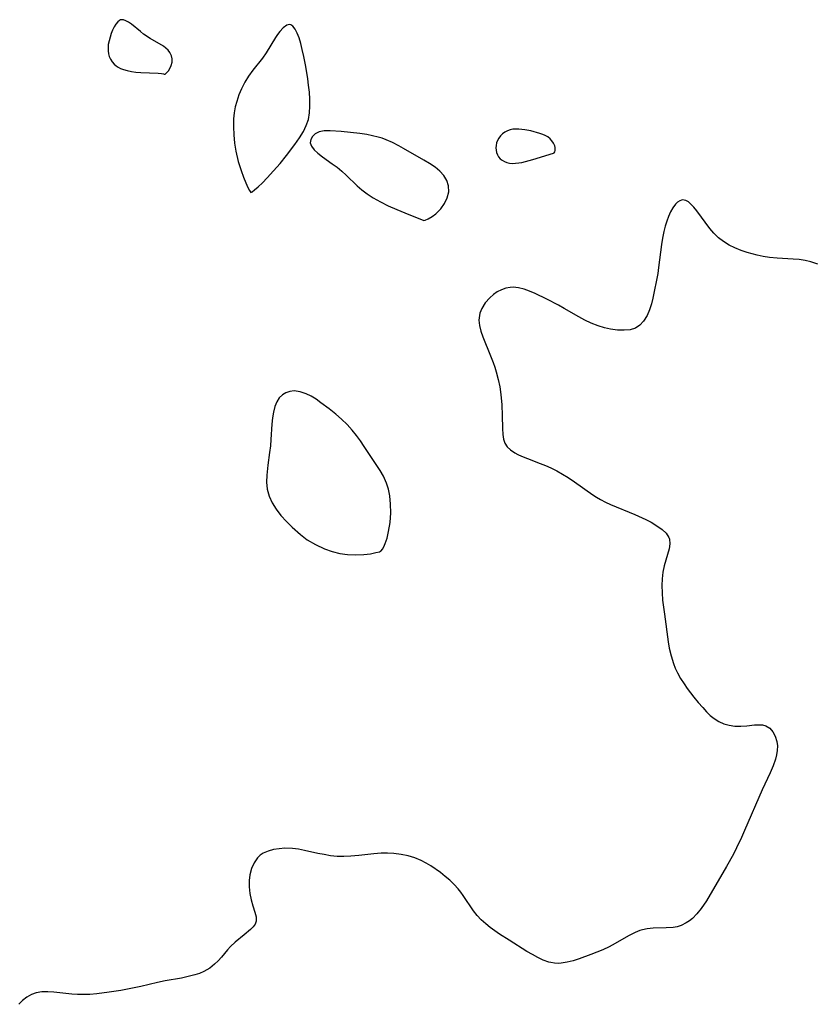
# Model space of a CAD drawing. Header units: metres. Extents: x 1073367 to 1082519, y 1569854 to 1574957.
# Tile 417 of 656: x 1076945 to 1077129, y 1574015 to 1574243. Entities that reach past the tile are written whole.
import ezdxf

# ---------------------------------------------------------------- set-up
doc = ezdxf.new("R2010")
doc.units = ezdxf.units.M
doc.layers.add('CGG_CurvaNivelLidar_v1', color=253, linetype='Continuous', lineweight=30)

msp = doc.modelspace()

# ---------------------------------------------------------------- linework, layer by layer
at = {"layer": 'CGG_CurvaNivelLidar_v1'}
for p, q in [((1076966.9432, 1574240.8661, 69), (1076966.5879, 1574240.1279, 69)), ((1076967.333, 1574241.5165, 69), (1076966.9432, 1574240.8661, 69)), ((1076967.761, 1574242.0431, 69), (1076967.333, 1574241.5165, 69)), ((1076968.1481, 1574242.3496, 69), (1076967.761, 1574242.0431, 69)), ((1076968.3809, 1574242.4573, 69), (1076968.1481, 1574242.3496, 69)), ((1076968.5833, 1574242.5081, 69), (1076968.3809, 1574242.4573, 69)), ((1076968.7982, 1574242.5232, 69), (1076968.5833, 1574242.5081, 69)), ((1076969.065, 1574242.4938, 69), (1076968.7982, 1574242.5232, 69)), ((1076969.6635, 1574242.2832, 69), (1076969.065, 1574242.4938, 69)), ((1076970.2874, 1574241.9199, 69), (1076969.6635, 1574242.2832, 69)), ((1076970.9325, 1574241.4514, 69), (1076970.2874, 1574241.9199, 69)), ((1076972.9924, 1574239.7586, 69), (1076970.9325, 1574241.4514, 69)), ((1077006.8251, 1574241.2459, 69), (1077006.0145, 1574240.6762, 69)), ((1077007.4722, 1574241.3811, 69), (1077006.8251, 1574241.2459, 69)), ((1077007.7705, 1574241.3261, 69), (1077007.4722, 1574241.3811, 69)), ((1077008.0404, 1574241.1957, 69), (1077007.7705, 1574241.3261, 69)), ((1077008.2587, 1574241.0278, 69), (1077008.0404, 1574241.1957, 69)), ((1077008.7913, 1574240.3591, 69), (1077008.2587, 1574241.0278, 69)), ((1076966.2675, 1574239.329, 69), (1076965.9869, 1574238.4903, 69)), ((1076966.5879, 1574240.1279, 69), (1076966.2675, 1574239.329, 69)), ((1076973.7321, 1574239.1886, 69), (1076972.9924, 1574239.7586, 69)), ((1076975.2356, 1574238.1866, 69), (1076973.7321, 1574239.1886, 69)), ((1077004.7053, 1574239.1166, 69), (1077004.2138, 1574238.3919, 69)), ((1077005.1988, 1574239.7741, 69), (1077004.7053, 1574239.1166, 69)), ((1077006.0145, 1574240.6762, 69), (1077005.1988, 1574239.7741, 69)), ((1077009.2611, 1574239.4316, 69), (1077008.7913, 1574240.3591, 69)), ((1077009.6814, 1574238.3076, 69), (1077009.2611, 1574239.4316, 69)), ((1076965.5927, 1574236.7559, 69), (1076965.5225, 1574236.04, 69)), ((1076965.7565, 1574237.6281, 69), (1076965.5927, 1574236.7559, 69)), ((1076965.9869, 1574238.4903, 69), (1076965.7565, 1574237.6281, 69)), ((1076978.3109, 1574236.3694, 69), (1076975.2356, 1574238.1866, 69)), ((1076978.892, 1574235.9637, 69), (1076978.3109, 1574236.3694, 69)), ((1077004.2138, 1574238.3919, 69), (1077002.053, 1574234.8908, 69)), ((1077010.0621, 1574237.0363, 69), (1077009.6814, 1574238.3076, 69)), ((1077010.4103, 1574235.6559, 69), (1077010.0621, 1574237.0363, 69)), ((1076965.5225, 1574236.04, 69), (1076965.5194, 1574235.3355, 69)), ((1076965.5194, 1574235.3355, 69), (1076965.594, 1574234.6532, 69)), ((1076965.594, 1574234.6532, 69), (1076965.7623, 1574234.0052, 69)), ((1076979.4148, 1574235.4759, 69), (1076978.892, 1574235.9637, 69)), ((1076979.844, 1574234.9069, 69), (1076979.4148, 1574235.4759, 69)), ((1076980.1689, 1574234.2072, 69), (1076979.844, 1574234.9069, 69)), ((1076980.3324, 1574233.4549, 69), (1076980.1689, 1574234.2072, 69)), ((1077002.053, 1574234.8908, 69), (1077001.1905, 1574233.6707, 69)), ((1077010.7632, 1574234.0441, 69), (1077010.4103, 1574235.6559, 69)), ((1077011.2111, 1574231.719, 69), (1077010.7632, 1574234.0441, 69)), ((1076965.7623, 1574234.0052, 69), (1076966.0582, 1574233.3686, 69)), ((1076966.0582, 1574233.3686, 69), (1076966.4609, 1574232.7865, 69)), ((1076966.4609, 1574232.7865, 69), (1076966.9533, 1574232.2624, 69)), ((1076966.9533, 1574232.2624, 69), (1076967.397, 1574231.8939, 69)), ((1076967.397, 1574231.8939, 69), (1076967.8826, 1574231.5664, 69)), ((1076979.8447, 1574231.2468, 69), (1076980.1502, 1574231.9323, 69)), ((1076980.1502, 1574231.9323, 69), (1076980.3266, 1574232.6904, 69)), ((1076980.3266, 1574232.6904, 69), (1076980.3324, 1574233.4549, 69)), ((1077001.1905, 1574233.6707, 69), (1076998.9879, 1574230.8503, 69)), ((1076967.8826, 1574231.5664, 69), (1076968.405, 1574231.2822, 69)), ((1076968.405, 1574231.2822, 69), (1076969.1114, 1574230.9898, 69)), ((1076969.1114, 1574230.9898, 69), (1076969.9523, 1574230.7521, 69)), ((1076969.9523, 1574230.7521, 69), (1076970.915, 1574230.5661, 69)), ((1076970.915, 1574230.5661, 69), (1076971.9588, 1574230.4321, 69)), ((1076971.9588, 1574230.4321, 69), (1076973.0733, 1574230.3442, 69)), ((1076973.0733, 1574230.3442, 69), (1076977.1015, 1574230.1608, 69)), ((1076977.1015, 1574230.1608, 69), (1076977.8693, 1574230.0807, 69)), ((1076977.8693, 1574230.0807, 69), (1076978.3578, 1574229.9932, 69)), ((1076978.3578, 1574229.9932, 69), (1076978.5, 1574229.909, 69)), ((1076978.5, 1574229.909, 69), (1076978.6939, 1574229.964, 69)), ((1076978.6939, 1574229.964, 69), (1076979.0431, 1574230.2271, 69)), ((1076979.0431, 1574230.2271, 69), (1076979.463, 1574230.6743, 69)), ((1076979.463, 1574230.6743, 69), (1076979.8447, 1574231.2468, 69)), ((1076998.019, 1574229.4919, 69), (1076997.1301, 1574228.0621, 69)), ((1076998.9879, 1574230.8503, 69), (1076998.019, 1574229.4919, 69)), ((1077011.6843, 1574228.84, 69), (1077011.2111, 1574231.719, 69)), ((1076997.1301, 1574228.0621, 69), (1076996.3473, 1574226.563, 69)), ((1077011.8817, 1574227.3909, 69), (1077011.6843, 1574228.84, 69)), ((1077012.0584, 1574225.7701, 69), (1077011.8817, 1574227.3909, 69)), ((1076995.7473, 1574225.1303, 69), (1076995.2631, 1574223.648, 69)), ((1076996.3473, 1574226.563, 69), (1076995.7473, 1574225.1303, 69)), ((1077012.1725, 1574224.1658, 69), (1077012.0584, 1574225.7701, 69)), ((1076995.2631, 1574223.648, 69), (1076994.9425, 1574222.3564, 69)), ((1077012.2009, 1574222.5532, 69), (1077012.1725, 1574224.1658, 69)), ((1076994.6968, 1574221.0362, 69), (1076994.5432, 1574219.5787, 69)), ((1076994.9425, 1574222.3564, 69), (1076994.6968, 1574221.0362, 69)), ((1077011.8251, 1574219.4712, 69), (1077012.1021, 1574220.9832, 69)), ((1077012.1021, 1574220.9832, 69), (1077012.2009, 1574222.5532, 69)), ((1076994.5432, 1574219.5787, 69), (1076994.4919, 1574217.7397, 69)), ((1077011.3459, 1574218.0715, 69), (1077011.8251, 1574219.4712, 69)), ((1076994.4919, 1574217.7397, 69), (1076994.5698, 1574215.9045, 69)), ((1076994.5698, 1574215.9045, 69), (1076994.7674, 1574214.0117, 69)), ((1077009.7913, 1574215.2597, 69), (1077010.6887, 1574216.7157, 69)), ((1077010.6887, 1574216.7157, 69), (1077011.3459, 1574218.0715, 69)), ((1077013.4156, 1574216.1564, 69), (1077012.7613, 1574215.5608, 69)), ((1077014.2871, 1574216.585, 69), (1077013.4156, 1574216.1564, 69)), ((1077015.4847, 1574216.8173, 69), (1077014.2871, 1574216.585, 69)), ((1077016.8607, 1574216.8501, 69), (1077015.4847, 1574216.8173, 69)), ((1077019.4327, 1574216.6717, 69), (1077016.8607, 1574216.8501, 69)), ((1077023.7212, 1574216.2293, 69), (1077019.4327, 1574216.6717, 69)), ((1077025.3394, 1574215.9873, 69), (1077023.7212, 1574216.2293, 69)), ((1077026.6624, 1574215.7237, 69), (1077025.3394, 1574215.9873, 69)), ((1077056.6926, 1574216.1218, 69), (1077056.22, 1574215.6537, 69)), ((1077057.2321, 1574216.5184, 69), (1077056.6926, 1574216.1218, 69)), ((1077057.8236, 1574216.8384, 69), (1077057.2321, 1574216.5184, 69)), ((1077058.4582, 1574217.0695, 69), (1077057.8236, 1574216.8384, 69)), ((1077059.1062, 1574217.1975, 69), (1077058.4582, 1574217.0695, 69)), ((1077059.7793, 1574217.2476, 69), (1077059.1062, 1574217.1975, 69)), ((1077060.4692, 1574217.238, 69), (1077059.7793, 1574217.2476, 69)), ((1077061.1695, 1574217.1813, 69), (1077060.4692, 1574217.238, 69)), ((1077061.8752, 1574217.0858, 69), (1077061.1695, 1574217.1813, 69)), ((1077063.2609, 1574216.8097, 69), (1077061.8752, 1574217.0858, 69)), ((1077065.3089, 1574216.2588, 69), (1077063.2609, 1574216.8097, 69)), ((1077065.9814, 1574216.0294, 69), (1077065.3089, 1574216.2588, 69)), ((1077066.5787, 1574215.7584, 69), (1077065.9814, 1574216.0294, 69)), ((1076994.7674, 1574214.0117, 69), (1076995.0797, 1574212.1142, 69)), ((1077006.7766, 1574211.166, 69), (1077008.6835, 1574213.6811, 69)), ((1077008.6835, 1574213.6811, 69), (1077009.7913, 1574215.2597, 69)), ((1077012.3634, 1574214.8562, 69), (1077012.2799, 1574214.094, 69)), ((1077012.2799, 1574214.094, 69), (1077012.5729, 1574213.2882, 69)), ((1077012.7613, 1574215.5608, 69), (1077012.3634, 1574214.8562, 69)), ((1077027.9717, 1574215.3922, 69), (1077026.6624, 1574215.7237, 69)), ((1077028.8832, 1574215.1133, 69), (1077027.9717, 1574215.3922, 69)), ((1077029.7806, 1574214.7945, 69), (1077028.8832, 1574215.1133, 69)), ((1077031.2965, 1574214.1477, 69), (1077029.7806, 1574214.7945, 69)), ((1077032.7646, 1574213.4025, 69), (1077031.2965, 1574214.1477, 69)), ((1077055.346, 1574214.0464, 69), (1077055.2129, 1574213.4555, 69)), ((1077055.5633, 1574214.6179, 69), (1077055.346, 1574214.0464, 69)), ((1077055.8556, 1574215.1584, 69), (1077055.5633, 1574214.6179, 69)), ((1077056.22, 1574215.6537, 69), (1077055.8556, 1574215.1584, 69)), ((1077067.1546, 1574215.4213, 69), (1077066.5787, 1574215.7584, 69)), ((1077067.6804, 1574215.0197, 69), (1077067.1546, 1574215.4213, 69)), ((1077068.1285, 1574214.5562, 69), (1077067.6804, 1574215.0197, 69)), ((1077068.5156, 1574213.9676, 69), (1077068.1285, 1574214.5562, 69)), ((1077068.761, 1574213.3551, 69), (1077068.5156, 1574213.9676, 69)), ((1076995.0797, 1574212.1142, 69), (1076995.6189, 1574209.7941, 69)), ((1077012.5729, 1574213.2882, 69), (1077013.1848, 1574212.4784, 69)), ((1077013.1848, 1574212.4784, 69), (1077014.0339, 1574211.6703, 69)), ((1077014.0339, 1574211.6703, 69), (1077015.0547, 1574210.8674, 69)), ((1077033.8474, 1574212.7897, 69), (1077032.7646, 1574213.4025, 69)), ((1077038.5228, 1574210.0586, 69), (1077033.8474, 1574212.7897, 69)), ((1077055.2129, 1574213.4555, 69), (1077055.1741, 1574212.8983, 69)), ((1077055.1741, 1574212.8983, 69), (1077055.212, 1574212.3449, 69)), ((1077055.212, 1574212.3449, 69), (1077055.3221, 1574211.8079, 69)), ((1077055.3221, 1574211.8079, 69), (1077055.5051, 1574211.3009, 69)), ((1077055.5051, 1574211.3009, 69), (1077055.7673, 1574210.8397, 69)), ((1077063.7028, 1574210.2209, 69), (1077068.5, 1574211.6915, 69)), ((1077068.5, 1574211.6915, 69), (1077068.6367, 1574211.7561, 69)), ((1077068.6367, 1574211.7561, 69), (1077068.7721, 1574211.9938, 69)), ((1077068.8386, 1574213.0006, 69), (1077068.761, 1574213.3551, 69)), ((1077068.7721, 1574211.9938, 69), (1077068.8472, 1574212.2932, 69)), ((1077068.8689, 1574212.6669, 69), (1077068.8386, 1574213.0006, 69)), ((1077068.8472, 1574212.2932, 69), (1077068.8689, 1574212.6669, 69)), ((1076995.6189, 1574209.7941, 69), (1076996.2693, 1574207.648, 69)), ((1077003.7783, 1574207.5678, 69), (1077005.2857, 1574209.3231, 69)), ((1077005.2857, 1574209.3231, 69), (1077006.7766, 1574211.166, 69)), ((1077015.0547, 1574210.8674, 69), (1077017.3625, 1574209.2457, 69)), ((1077017.3625, 1574209.2457, 69), (1077018.4501, 1574208.4301, 69)), ((1077039.8416, 1574209.2621, 69), (1077038.5228, 1574210.0586, 69)), ((1077041.095, 1574208.4268, 69), (1077039.8416, 1574209.2621, 69)), ((1077055.7673, 1574210.8397, 69), (1077056.1494, 1574210.4056, 69)), ((1077056.1494, 1574210.4056, 69), (1077056.6132, 1574210.041, 69)), ((1077056.6132, 1574210.041, 69), (1077057.1386, 1574209.7438, 69)), ((1077057.1386, 1574209.7438, 69), (1077057.7105, 1574209.5173, 69)), ((1077057.7105, 1574209.5173, 69), (1077058.318, 1574209.3714, 69)), ((1077058.318, 1574209.3714, 69), (1077059.0036, 1574209.3138, 69)), ((1077059.0036, 1574209.3138, 69), (1077059.7119, 1574209.3402, 69)), ((1077059.7119, 1574209.3402, 69), (1077060.4356, 1574209.4284, 69)), ((1077060.4356, 1574209.4284, 69), (1077061.1713, 1574209.5624, 69)), ((1077061.1713, 1574209.5624, 69), (1077061.9982, 1574209.7544, 69)), ((1077061.9982, 1574209.7544, 69), (1077063.7028, 1574210.2209, 69)), ((1076996.2693, 1574207.648, 69), (1076996.8267, 1574206.1178, 69)), ((1077002.3144, 1574205.9817, 69), (1077003.7783, 1574207.5678, 69)), ((1077018.4501, 1574208.4301, 69), (1077019.5235, 1574207.5538, 69)), ((1077019.5235, 1574207.5538, 69), (1077020.5649, 1574206.6198, 69)), ((1077042.2459, 1574207.5295, 69), (1077041.095, 1574208.4268, 69)), ((1077043.1598, 1574206.5454, 69), (1077042.2459, 1574207.5295, 69)), ((1076996.8267, 1574206.1178, 69), (1076997.3693, 1574204.8065, 69)), ((1076997.3693, 1574204.8065, 69), (1076997.8519, 1574203.7597, 69)), ((1077000.2083, 1574203.9375, 69), (1077001.1988, 1574204.8633, 69)), ((1077001.1988, 1574204.8633, 69), (1077002.3144, 1574205.9817, 69)), ((1077020.5649, 1574206.6198, 69), (1077023.078, 1574204.1343, 69)), ((1077043.8361, 1574205.3841, 69), (1077043.1598, 1574206.5454, 69)), ((1077044.2194, 1574204.1005, 69), (1077043.8361, 1574205.3841, 69)), ((1076997.8519, 1574203.7597, 69), (1076998.2292, 1574203.0238, 69)), ((1076998.2292, 1574203.0238, 69), (1076998.5, 1574202.6141, 69)), ((1076998.5, 1574202.6141, 69), (1076998.5535, 1574202.6142, 69)), ((1076998.5535, 1574202.6142, 69), (1076998.8146, 1574202.7789, 69)), ((1076998.8146, 1574202.7789, 69), (1076999.3956, 1574203.2332, 69)), ((1076999.3956, 1574203.2332, 69), (1077000.2083, 1574203.9375, 69)), ((1077023.078, 1574204.1343, 69), (1077024.1684, 1574203.1986, 69)), ((1077024.1684, 1574203.1986, 69), (1077025.4131, 1574202.2633, 69)), ((1077025.4131, 1574202.2633, 69), (1077026.7869, 1574201.3639, 69)), ((1077043.9216, 1574201.3568, 69), (1077044.2588, 1574202.7502, 69)), ((1077044.2588, 1574202.7502, 69), (1077044.2194, 1574204.1005, 69)), ((1077026.7869, 1574201.3639, 69), (1077028.4781, 1574200.4125, 69)), ((1077028.4781, 1574200.4125, 69), (1077030.2319, 1574199.5468, 69)), ((1077042.4225, 1574198.8171, 69), (1077043.2774, 1574200.0234, 69)), ((1077043.2774, 1574200.0234, 69), (1077043.9216, 1574201.3568, 69)), ((1077097.1476, 1574200.3645, 69), (1077096.6647, 1574199.8822, 69)), ((1077097.6585, 1574200.7013, 69), (1077097.1476, 1574200.3645, 69)), ((1077098.0683, 1574200.8444, 69), (1077097.6585, 1574200.7013, 69)), ((1077098.3636, 1574200.8797, 69), (1077098.0683, 1574200.8444, 69)), ((1077098.6879, 1574200.8554, 69), (1077098.3636, 1574200.8797, 69)), ((1077099.0862, 1574200.7385, 69), (1077098.6879, 1574200.8554, 69)), ((1077099.673, 1574200.4083, 69), (1077099.0862, 1574200.7385, 69)), ((1077100.2556, 1574199.9226, 69), (1077099.673, 1574200.4083, 69)), ((1077100.9313, 1574199.2043, 69), (1077100.2556, 1574199.9226, 69)), ((1077030.2319, 1574199.5468, 69), (1077032.2499, 1574198.6467, 69)), ((1077032.2499, 1574198.6467, 69), (1077034.1498, 1574197.8605, 69)), ((1077034.1498, 1574197.8605, 69), (1077038.5, 1574196.1382, 69)), ((1077040.4713, 1574197.0466, 69), (1077041.2919, 1574197.6658, 69)), ((1077041.2919, 1574197.6658, 69), (1077042.4225, 1574198.8171, 69)), ((1077095.5506, 1574198.1387, 69), (1077095.062, 1574197.0618, 69)), ((1077096.0856, 1574199.0898, 69), (1077095.5506, 1574198.1387, 69)), ((1077096.6647, 1574199.8822, 69), (1077096.0856, 1574199.0898, 69)), ((1077101.6116, 1574198.3621, 69), (1077100.9313, 1574199.2043, 69)), ((1077104.6418, 1574194.2835, 69), (1077101.6116, 1574198.3621, 69)), ((1077038.5, 1574196.1382, 69), (1077038.8179, 1574196.1713, 69)), ((1077038.8179, 1574196.1713, 69), (1077039.5231, 1574196.4822, 69)), ((1077039.5231, 1574196.4822, 69), (1077040.4713, 1574197.0466, 69)), ((1077094.6484, 1574195.9581, 69), (1077094.2835, 1574194.7848, 69)), ((1077095.062, 1574197.0618, 69), (1077094.6484, 1574195.9581, 69)), ((1077093.9731, 1574193.5563, 69), (1077093.6835, 1574192.0764, 69)), ((1077094.2835, 1574194.7848, 69), (1077093.9731, 1574193.5563, 69)), ((1077105.574, 1574193.1727, 69), (1077104.6418, 1574194.2835, 69)), ((1077106.5971, 1574192.1503, 69), (1077105.574, 1574193.1727, 69)), ((1077093.6835, 1574192.0764, 69), (1077093.4484, 1574190.5593, 69)), ((1077107.7707, 1574191.2395, 69), (1077106.5971, 1574192.1503, 69)), ((1077109.0583, 1574190.4552, 69), (1077107.7707, 1574191.2395, 69)), ((1077093.4484, 1574190.5593, 69), (1077092.7687, 1574185.2606, 69)), ((1077110.4084, 1574189.792, 69), (1077109.0583, 1574190.4552, 69)), ((1077111.8223, 1574189.217, 69), (1077110.4084, 1574189.792, 69)), ((1077113.2822, 1574188.7158, 69), (1077111.8223, 1574189.217, 69)), ((1077115.5333, 1574188.0911, 69), (1077113.2822, 1574188.7158, 69)), ((1077116.9767, 1574187.7854, 69), (1077115.5333, 1574188.0911, 69)), ((1077118.432, 1574187.5575, 69), (1077116.9767, 1574187.7854, 69)), ((1077120.1858, 1574187.3895, 69), (1077118.432, 1574187.5575, 69)), ((1077123.8552, 1574187.2012, 69), (1077120.1858, 1574187.3895, 69)), ((1077125.2498, 1574187.0807, 69), (1077123.8552, 1574187.2012, 69)), ((1077126.6228, 1574186.8843, 69), (1077125.2498, 1574187.0807, 69)), ((1077127.9638, 1574186.588, 69), (1077126.6228, 1574186.8843, 69)), ((1077129.5636, 1574186.055, 69), (1077127.9638, 1574186.588, 69)), ((1077092.7687, 1574185.2606, 69), (1077092.5607, 1574183.904, 69)), ((1077092.5607, 1574183.904, 69), (1077091.4272, 1574178.1513, 69)), ((1077055.5007, 1574179.6408, 69), (1077054.5952, 1574179.0124, 69)), ((1077056.4428, 1574180.1376, 69), (1077055.5007, 1574179.6408, 69)), ((1077057.4331, 1574180.4945, 69), (1077056.4428, 1574180.1376, 69)), ((1077058.4659, 1574180.6818, 69), (1077057.4331, 1574180.4945, 69)), ((1077059.1972, 1574180.6983, 69), (1077058.4659, 1574180.6818, 69)), ((1077060.4175, 1574180.5523, 69), (1077059.1972, 1574180.6983, 69)), ((1077061.6701, 1574180.2355, 69), (1077060.4175, 1574180.5523, 69)), ((1077062.9487, 1574179.7895, 69), (1077061.6701, 1574180.2355, 69)), ((1077064.2487, 1574179.2496, 69), (1077062.9487, 1574179.7895, 69)), ((1077053.7611, 1574178.2826, 69), (1077052.7209, 1574177.0928, 69)), ((1077054.5952, 1574179.0124, 69), (1077053.7611, 1574178.2826, 69)), ((1077066.976, 1574177.9515, 69), (1077064.2487, 1574179.2496, 69)), ((1077069.664, 1574176.5509, 69), (1077066.976, 1574177.9515, 69)), ((1077091.4272, 1574178.1513, 69), (1077091.1389, 1574176.8947, 69)), ((1077051.9084, 1574175.7703, 69), (1077051.4912, 1574174.7165, 69)), ((1077052.7209, 1574177.0928, 69), (1077051.9084, 1574175.7703, 69)), ((1077070.9654, 1574175.8303, 69), (1077069.664, 1574176.5509, 69)), ((1077074.3192, 1574173.8723, 69), (1077070.9654, 1574175.8303, 69)), ((1077090.6951, 1574175.4678, 69), (1077090.1222, 1574174.1513, 69)), ((1077091.1389, 1574176.8947, 69), (1077090.6951, 1574175.4678, 69)), ((1077051.2766, 1574173.6138, 69), (1077051.2567, 1574173.0843, 69)), ((1077051.2567, 1574173.0843, 69), (1077051.3823, 1574171.8434, 69)), ((1077051.4912, 1574174.7165, 69), (1077051.2766, 1574173.6138, 69)), ((1077075.7323, 1574173.1152, 69), (1077074.3192, 1574173.8723, 69)), ((1077077.1636, 1574172.4381, 69), (1077075.7323, 1574173.1152, 69)), ((1077089.3149, 1574172.8705, 69), (1077088.4331, 1574171.939, 69)), ((1077090.1222, 1574174.1513, 69), (1077089.3149, 1574172.8705, 69)), ((1077051.3823, 1574171.8434, 69), (1077051.6947, 1574170.5645, 69)), ((1077051.6947, 1574170.5645, 69), (1077052.1388, 1574169.2524, 69)), ((1077078.8174, 1574171.7912, 69), (1077077.1636, 1574172.4381, 69)), ((1077080.2583, 1574171.3489, 69), (1077078.8174, 1574171.7912, 69)), ((1077081.6864, 1574171.0259, 69), (1077080.2583, 1574171.3489, 69)), ((1077083.3074, 1574170.8115, 69), (1077081.6864, 1574171.0259, 69)), ((1077084.8509, 1574170.7679, 69), (1077083.3074, 1574170.8115, 69)), ((1077086.1912, 1574170.8982, 69), (1077084.8509, 1574170.7679, 69)), ((1077087.3988, 1574171.2694, 69), (1077086.1912, 1574170.8982, 69)), ((1077088.4331, 1574171.939, 69), (1077087.3988, 1574171.2694, 69)), ((1077052.1388, 1574169.2524, 69), (1077053.9235, 1574164.8642, 69)), ((1077053.9235, 1574164.8642, 69), (1077054.5227, 1574163.2876, 69)), ((1077054.5227, 1574163.2876, 69), (1077054.886, 1574162.2164, 69)), ((1077054.886, 1574162.2164, 69), (1077055.217, 1574161.1314, 69)), ((1077055.217, 1574161.1314, 69), (1077055.6711, 1574159.4067, 69)), ((1077055.6711, 1574159.4067, 69), (1077056.0438, 1574157.6697, 69)), ((1077008.5315, 1574156.7439, 69), (1077007.5469, 1574156.6404, 69)), ((1077009.9125, 1574156.574, 69), (1077008.5315, 1574156.7439, 69)), ((1077056.0438, 1574157.6697, 69), (1077056.3313, 1574155.9329, 69)), ((1077005.101, 1574155.1137, 69), (1077004.5237, 1574154.2077, 69)), ((1077005.8175, 1574155.8419, 69), (1077005.101, 1574155.1137, 69)), ((1077006.6321, 1574156.3393, 69), (1077005.8175, 1574155.8419, 69)), ((1077007.5469, 1574156.6404, 69), (1077006.6321, 1574156.3393, 69)), ((1077011.3231, 1574156.0994, 69), (1077009.9125, 1574156.574, 69)), ((1077012.4663, 1574155.5248, 69), (1077011.3231, 1574156.0994, 69)), ((1077013.6022, 1574154.8223, 69), (1077012.4663, 1574155.5248, 69)), ((1077014.7323, 1574154.0287, 69), (1077013.6022, 1574154.8223, 69)), ((1077056.3313, 1574155.9329, 69), (1077056.573, 1574153.5612, 69)), ((1077004.0832, 1574153.1604, 69), (1077003.7502, 1574151.8775, 69)), ((1077004.5237, 1574154.2077, 69), (1077004.0832, 1574153.1604, 69)), ((1077016.5977, 1574152.6052, 69), (1077014.7323, 1574154.0287, 69)), ((1077018.142, 1574151.387, 69), (1077016.5977, 1574152.6052, 69)), ((1077056.573, 1574153.5612, 69), (1077056.6415, 1574151.0828, 69)), ((1077003.5374, 1574150.4938, 69), (1077003.4011, 1574149.0377, 69)), ((1077003.7502, 1574151.8775, 69), (1077003.5374, 1574150.4938, 69)), ((1077019.4781, 1574150.2261, 69), (1077018.142, 1574151.387, 69)), ((1077020.764, 1574148.9791, 69), (1077019.4781, 1574150.2261, 69)), ((1077056.6415, 1574151.0828, 69), (1077056.671, 1574148.0315, 69)), ((1077003.4011, 1574149.0377, 69), (1077003.1808, 1574145.5605, 69)), ((1077021.982, 1574147.6487, 69), (1077020.764, 1574148.9791, 69)), ((1077022.9513, 1574146.4543, 69), (1077021.982, 1574147.6487, 69)), ((1077056.671, 1574148.0315, 69), (1077056.7632, 1574146.6502, 69)), ((1077003.1808, 1574145.5605, 69), (1077003.0508, 1574144.0367, 69)), ((1077023.8699, 1574145.2141, 69), (1077022.9513, 1574146.4543, 69)), ((1077056.7632, 1574146.6502, 69), (1077056.9326, 1574145.6162, 69)), ((1077056.9326, 1574145.6162, 69), (1077057.255, 1574144.6836, 69)), ((1077003.0508, 1574144.0367, 69), (1077002.8718, 1574142.55, 69)), ((1077024.75, 1574143.943, 69), (1077023.8699, 1574145.2141, 69)), ((1077028.4173, 1574138.3637, 69), (1077024.75, 1574143.943, 69)), ((1077057.255, 1574144.6836, 69), (1077057.8023, 1574143.8414, 69)), ((1077057.8023, 1574143.8414, 69), (1077058.5505, 1574143.111, 69)), ((1077058.5505, 1574143.111, 69), (1077059.524, 1574142.4503, 69)), ((1077002.8718, 1574142.55, 69), (1077002.4536, 1574139.6018, 69)), ((1077059.524, 1574142.4503, 69), (1077060.2699, 1574142.0508, 69)), ((1077060.2699, 1574142.0508, 69), (1077061.0698, 1574141.6806, 69)), ((1077061.0698, 1574141.6806, 69), (1077062.4571, 1574141.1212, 69)), ((1077062.4571, 1574141.1212, 69), (1077065.424, 1574140.0169, 69)), ((1077002.4536, 1574139.6018, 69), (1077002.206, 1574137.2905, 69)), ((1077065.424, 1574140.0169, 69), (1077066.6516, 1574139.5213, 69)), ((1077066.6516, 1574139.5213, 69), (1077067.8736, 1574138.9746, 69)), ((1077067.8736, 1574138.9746, 69), (1077069.2207, 1574138.2919, 69)), ((1077002.206, 1574137.2905, 69), (1077002.1667, 1574135.6316, 69)), ((1077029.2112, 1574137.015, 69), (1077028.4173, 1574138.3637, 69)), ((1077029.8958, 1574135.4559, 69), (1077029.2112, 1574137.015, 69)), ((1077069.2207, 1574138.2919, 69), (1077070.5435, 1574137.5417, 69)), ((1077070.5435, 1574137.5417, 69), (1077071.8404, 1574136.7347, 69)), ((1077071.8404, 1574136.7347, 69), (1077073.3087, 1574135.7445, 69)), ((1077002.1667, 1574135.6316, 69), (1077002.3303, 1574134.0211, 69)), ((1077002.3303, 1574134.0211, 69), (1077002.7811, 1574132.4155, 69)), ((1077030.3294, 1574134.0268, 69), (1077029.8958, 1574135.4559, 69)), ((1077030.6351, 1574132.4953, 69), (1077030.3294, 1574134.0268, 69)), ((1077073.3087, 1574135.7445, 69), (1077077.5754, 1574132.7266, 69)), ((1077002.7811, 1574132.4155, 69), (1077003.4836, 1574130.8758, 69)), ((1077030.8329, 1574130.5615, 69), (1077030.6351, 1574132.4953, 69)), ((1077077.5754, 1574132.7266, 69), (1077078.4336, 1574132.1833, 69)), ((1077078.4336, 1574132.1833, 69), (1077079.3145, 1574131.675, 69)), ((1077079.3145, 1574131.675, 69), (1077080.4675, 1574131.0821, 69)), ((1077003.4836, 1574130.8758, 69), (1077004.3913, 1574129.404, 69)), ((1077004.3913, 1574129.404, 69), (1077005.4998, 1574127.966, 69)), ((1077030.8606, 1574128.6016, 69), (1077030.8329, 1574130.5615, 69)), ((1077080.4675, 1574131.0821, 69), (1077081.6483, 1574130.5391, 69)), ((1077081.6483, 1574130.5391, 69), (1077087.2521, 1574128.2293, 69)), ((1077005.4998, 1574127.966, 69), (1077006.7439, 1574126.5928, 69)), ((1077030.7045, 1574126.3395, 69), (1077030.8606, 1574128.6016, 69)), ((1077087.2521, 1574128.2293, 69), (1077089.7898, 1574127.0389, 69)), ((1077006.7439, 1574126.5928, 69), (1077008.0874, 1574125.2753, 69)), ((1077008.0874, 1574125.2753, 69), (1077010.0191, 1574123.5657, 69)), ((1077030.3797, 1574124.25, 69), (1077030.7045, 1574126.3395, 69)), ((1077089.7898, 1574127.0389, 69), (1077091.024, 1574126.3901, 69)), ((1077091.024, 1574126.3901, 69), (1077092.3876, 1574125.5955, 69)), ((1077092.3876, 1574125.5955, 69), (1077093.5799, 1574124.7616, 69)), ((1077010.0191, 1574123.5657, 69), (1077011.5828, 1574122.3773, 69)), ((1077029.5887, 1574121.4664, 69), (1077030.0133, 1574122.7316, 69)), ((1077030.0133, 1574122.7316, 69), (1077030.3797, 1574124.25, 69)), ((1077093.5799, 1574124.7616, 69), (1077094.5315, 1574123.8607, 69)), ((1077094.5315, 1574123.8607, 69), (1077095.1546, 1574122.8596, 69)), ((1077095.1546, 1574122.8596, 69), (1077095.1998, 1574122.7381, 69)), ((1077095.1998, 1574122.7381, 69), (1077095.2678, 1574122.5104, 69)), ((1077011.5828, 1574122.3773, 69), (1077013.4638, 1574121.2542, 69)), ((1077013.4638, 1574121.2542, 69), (1077015.5825, 1574120.2745, 69)), ((1077028.9748, 1574120.2072, 69), (1077029.2728, 1574120.7496, 69)), ((1077029.2728, 1574120.7496, 69), (1077029.5887, 1574121.4664, 69)), ((1077095.193, 1574120.2844, 69), (1077094.0949, 1574116.3249, 69)), ((1077095.3591, 1574121.4444, 69), (1077095.193, 1574120.2844, 69)), ((1077095.2678, 1574122.5104, 69), (1077095.3591, 1574121.4444, 69)), ((1077015.5825, 1574120.2745, 69), (1077017.3125, 1574119.6683, 69)), ((1077017.3125, 1574119.6683, 69), (1077019.0844, 1574119.2184, 69)), ((1077019.0844, 1574119.2184, 69), (1077020.8521, 1574118.9454, 69)), ((1077020.8521, 1574118.9454, 69), (1077022.83, 1574118.8527, 69)), ((1077022.83, 1574118.8527, 69), (1077024.648, 1574118.9416, 69)), ((1077024.648, 1574118.9416, 69), (1077026.2157, 1574119.1411, 69)), ((1077026.2157, 1574119.1411, 69), (1077027.4544, 1574119.3846, 69)), ((1077027.4544, 1574119.3846, 69), (1077028.2442, 1574119.5979, 69)), ((1077028.2442, 1574119.5979, 69), (1077028.5, 1574119.7173, 69)), ((1077028.5, 1574119.7173, 69), (1077028.679, 1574119.8068, 69)), ((1077028.679, 1574119.8068, 69), (1077028.9748, 1574120.2072, 69)), ((1077094.0949, 1574116.3249, 69), (1077093.7757, 1574114.8705, 69)), ((1077093.7757, 1574114.8705, 69), (1077093.5657, 1574113.3636, 69)), ((1077093.5657, 1574113.3636, 69), (1077093.5004, 1574111.7579, 69)), ((1077093.5004, 1574111.7579, 69), (1077093.5601, 1574110.1153, 69)), ((1077093.5601, 1574110.1153, 69), (1077093.7049, 1574108.4292, 69)), ((1077093.7049, 1574108.4292, 69), (1077094.1057, 1574105.1296, 69)), ((1077094.1057, 1574105.1296, 69), (1077094.9982, 1574098.784, 69)), ((1077094.9982, 1574098.784, 69), (1077095.2476, 1574097.3127, 69)), ((1077095.2476, 1574097.3127, 69), (1077095.6494, 1574095.5303, 69)), ((1077095.6494, 1574095.5303, 69), (1077096.1881, 1574093.7964, 69)), ((1077096.1881, 1574093.7964, 69), (1077096.6355, 1574092.6825, 69)), ((1077096.6355, 1574092.6825, 69), (1077097.1535, 1574091.6006, 69)), ((1077097.1535, 1574091.6006, 69), (1077097.8735, 1574090.322, 69)), ((1077097.8735, 1574090.322, 69), (1077098.6661, 1574089.0834, 69)), ((1077098.6661, 1574089.0834, 69), (1077099.4016, 1574088.0253, 69)), ((1077099.4016, 1574088.0253, 69), (1077100.9484, 1574085.9798, 69)), ((1077100.9484, 1574085.9798, 69), (1077101.9521, 1574084.7471, 69)), ((1077101.9521, 1574084.7471, 69), (1077102.9681, 1574083.5676, 69)), ((1077102.9681, 1574083.5676, 69), (1077103.8256, 1574082.6366, 69)), ((1077103.8256, 1574082.6366, 69), (1077104.7101, 1574081.7793, 69)), ((1077104.7101, 1574081.7793, 69), (1077105.646, 1574081.0251, 69)), ((1077105.646, 1574081.0251, 69), (1077106.7248, 1574080.3622, 69)), ((1077106.7248, 1574080.3622, 69), (1077107.8709, 1574079.8556, 69)), ((1077107.8709, 1574079.8556, 69), (1077109.0651, 1574079.512, 69)), ((1077109.0651, 1574079.512, 69), (1077110.4261, 1574079.3237, 69)), ((1077111.7917, 1574079.2952, 69), (1077113.1287, 1574079.3759, 69)), ((1077113.1287, 1574079.3759, 69), (1077114.9332, 1574079.5651, 69)), ((1077114.9332, 1574079.5651, 69), (1077115.896, 1574079.6225, 69)), ((1077115.896, 1574079.6225, 69), (1077116.7896, 1574079.5764, 69)), ((1077116.7896, 1574079.5764, 69), (1077117.5969, 1574079.3712, 69)), ((1077117.5969, 1574079.3712, 69), (1077118.4756, 1574078.8215, 69)), ((1077110.4261, 1574079.3237, 69), (1077111.7917, 1574079.2952, 69)), ((1077118.4756, 1574078.8215, 69), (1077119.1889, 1574077.998, 69)), ((1077119.1889, 1574077.998, 69), (1077119.7328, 1574076.9671, 69)), ((1077119.7328, 1574076.9671, 69), (1077120.091, 1574075.7827, 69)), ((1077120.091, 1574075.7827, 69), (1077120.2264, 1574074.7476, 69)), ((1077120.0577, 1574072.6749, 69), (1077119.7981, 1574071.667, 69)), ((1077120.209, 1574073.6632, 69), (1077120.0577, 1574072.6749, 69)), ((1077120.2264, 1574074.7476, 69), (1077120.209, 1574073.6632, 69)), ((1077119.7981, 1574071.667, 69), (1077119.2466, 1574070.1037, 69)), ((1077118.5608, 1574068.5141, 69), (1077116.7186, 1574064.5702, 69)), ((1077119.2466, 1574070.1037, 69), (1077118.5608, 1574068.5141, 69)), ((1077116.7186, 1574064.5702, 69), (1077112.6404, 1574055.1505, 69)), ((1077112.6404, 1574055.1505, 69), (1077111.9278, 1574053.5629, 69)), ((1077111.9278, 1574053.5629, 69), (1077110.7958, 1574051.1821, 69)), ((1077001.4091, 1574049.9112, 69), (1077000.7173, 1574049.4448, 69)), ((1077002.5238, 1574050.4214, 69), (1077001.4091, 1574049.9112, 69)), ((1077003.7502, 1574050.7677, 69), (1077002.5238, 1574050.4214, 69)), ((1077005.0578, 1574050.9759, 69), (1077003.7502, 1574050.7677, 69)), ((1077006.4213, 1574051.0641, 69), (1077005.0578, 1574050.9759, 69)), ((1077008.1408, 1574051.0159, 69), (1077006.4213, 1574051.0641, 69)), ((1077009.543, 1574050.8413, 69), (1077008.1408, 1574051.0159, 69)), ((1077010.9577, 1574050.5761, 69), (1077009.543, 1574050.8413, 69)), ((1077013.9831, 1574049.8984, 69), (1077010.9577, 1574050.5761, 69)), ((1077015.4586, 1574049.6015, 69), (1077013.9831, 1574049.8984, 69)), ((1077026.9255, 1574049.7932, 69), (1077023.4558, 1574049.3696, 69)), ((1077028.6538, 1574049.9333, 69), (1077026.9255, 1574049.7932, 69)), ((1077030.1365, 1574049.9475, 69), (1077028.6538, 1574049.9333, 69)), ((1077031.6147, 1574049.8633, 69), (1077030.1365, 1574049.9475, 69)), ((1077033.2568, 1574049.6588, 69), (1077031.6147, 1574049.8633, 69)), ((1077110.7958, 1574051.1821, 69), (1077110.0477, 1574049.7133, 69)), ((1076999.2614, 1574047.733, 69), (1076998.659, 1574046.3915, 69)), ((1077000.1066, 1574048.8872, 69), (1076999.2614, 1574047.733, 69)), ((1077000.7173, 1574049.4448, 69), (1077000.1066, 1574048.8872, 69)), ((1077016.947, 1574049.3643, 69), (1077015.4586, 1574049.6015, 69)), ((1077018.4452, 1574049.2121, 69), (1077016.947, 1574049.3643, 69)), ((1077020.0394, 1574049.1643, 69), (1077018.4452, 1574049.2121, 69)), ((1077021.6351, 1574049.2165, 69), (1077020.0394, 1574049.1643, 69)), ((1077023.4558, 1574049.3696, 69), (1077021.6351, 1574049.2165, 69)), ((1077034.8688, 1574049.3301, 69), (1077033.2568, 1574049.6588, 69)), ((1077036.4086, 1574048.8712, 69), (1077034.8688, 1574049.3301, 69)), ((1077037.8873, 1574048.2661, 69), (1077036.4086, 1574048.8712, 69)), ((1077039.0278, 1574047.6663, 69), (1077037.8873, 1574048.2661, 69)), ((1077040.1304, 1574046.9895, 69), (1077039.0278, 1574047.6663, 69)), ((1077110.0477, 1574049.7133, 69), (1077108.4702, 1574046.837, 69)), ((1076998.659, 1574046.3915, 69), (1076998.2857, 1574044.9259, 69)), ((1077042.3514, 1574045.4418, 69), (1077040.1304, 1574046.9895, 69)), ((1077043.4656, 1574044.5831, 69), (1077042.3514, 1574045.4418, 69)), ((1077108.4702, 1574046.837, 69), (1077103.8667, 1574038.96, 69)), ((1076998.1408, 1574043.6141, 69), (1076998.1362, 1574042.1395, 69)), ((1076998.2857, 1574044.9259, 69), (1076998.1408, 1574043.6141, 69)), ((1077044.5351, 1574043.6758, 69), (1077043.4656, 1574044.5831, 69)), ((1077045.542, 1574042.7076, 69), (1077044.5351, 1574043.6758, 69)), ((1076998.1362, 1574042.1395, 69), (1076998.3032, 1574040.6289, 69)), ((1077046.4242, 1574041.7254, 69), (1077045.542, 1574042.7076, 69)), ((1077047.0478, 1574040.9461, 69), (1077046.4242, 1574041.7254, 69)), ((1077047.6355, 1574040.1438, 69), (1077047.0478, 1574040.9461, 69)), ((1076998.3032, 1574040.6289, 69), (1076998.6031, 1574039.1671, 69)), ((1076998.6031, 1574039.1671, 69), (1076998.9858, 1574037.7947, 69)), ((1077049.988, 1574036.6264, 69), (1077047.6355, 1574040.1438, 69)), ((1077103.8667, 1574038.96, 69), (1077102.6348, 1574037.1301, 69)), ((1076998.9858, 1574037.7947, 69), (1076999.4624, 1574036.3393, 69)), ((1076999.4624, 1574036.3393, 69), (1076999.7675, 1574035.2078, 69)), ((1077050.8447, 1574035.5372, 69), (1077049.988, 1574036.6264, 69)), ((1077102.6348, 1574037.1301, 69), (1077101.6482, 1574035.9069, 69)), ((1076999.7853, 1574034.2013, 69), (1076999.5335, 1574033.5372, 69)), ((1076999.7675, 1574035.2078, 69), (1076999.7853, 1574034.2013, 69)), ((1077051.7887, 1574034.5495, 69), (1077050.8447, 1574035.5372, 69)), ((1077052.8132, 1574033.6266, 69), (1077051.7887, 1574034.5495, 69)), ((1077099.8841, 1574034.2944, 69), (1077099.1602, 1574033.8243, 69)), ((1077100.5731, 1574034.8379, 69), (1077099.8841, 1574034.2944, 69)), ((1077101.6482, 1574035.9069, 69), (1077100.5731, 1574034.8379, 69)), ((1076998.4874, 1574032.2957, 69), (1076997.0108, 1574031.0522, 69)), ((1076999.0852, 1574032.9076, 69), (1076998.4874, 1574032.2957, 69)), ((1076999.5335, 1574033.5372, 69), (1076999.0852, 1574032.9076, 69)), ((1077053.8465, 1574032.7807, 69), (1077052.8132, 1574033.6266, 69)), ((1077054.9208, 1574031.9739, 69), (1077053.8465, 1574032.7807, 69)), ((1077056.0312, 1574031.2153, 69), (1077054.9208, 1574031.9739, 69)), ((1077087.337, 1574031.6185, 69), (1077085.8162, 1574030.8415, 69)), ((1077088.4286, 1574032.0473, 69), (1077087.337, 1574031.6185, 69)), ((1077089.0683, 1574032.2436, 69), (1077088.4286, 1574032.0473, 69)), ((1077090.0972, 1574032.4698, 69), (1077089.0683, 1574032.2436, 69)), ((1077091.5303, 1574032.6269, 69), (1077090.0972, 1574032.4698, 69)), ((1077094.5471, 1574032.671, 69), (1077091.5303, 1574032.6269, 69)), ((1077096.1041, 1574032.7757, 69), (1077094.5471, 1574032.671, 69)), ((1077097.0678, 1574032.9615, 69), (1077096.1041, 1574032.7757, 69)), ((1077098.0056, 1574033.2612, 69), (1077097.0678, 1574032.9615, 69)), ((1077099.1602, 1574033.8243, 69), (1077098.0056, 1574033.2612, 69)), ((1076994.9128, 1574029.3617, 69), (1076993.8599, 1574028.3944, 69)), ((1076997.0108, 1574031.0522, 69), (1076994.9128, 1574029.3617, 69)), ((1077058.2192, 1574029.87, 69), (1077056.0312, 1574031.2153, 69)), ((1077062.3331, 1574027.251, 69), (1077058.2192, 1574029.87, 69)), ((1077085.8162, 1574030.8415, 69), (1077082.7593, 1574029.0577, 69)), ((1076993.1489, 1574027.623, 69), (1076991.7188, 1574025.953, 69)), ((1076993.8599, 1574028.3944, 69), (1076993.1489, 1574027.623, 69)), ((1077063.5972, 1574026.4952, 69), (1077062.3331, 1574027.251, 69)), ((1077079.8881, 1574027.6469, 69), (1077077.1437, 1574026.5096, 69)), ((1077081.3475, 1574028.3262, 69), (1077079.8881, 1574027.6469, 69)), ((1077082.7593, 1574029.0577, 69), (1077081.3475, 1574028.3262, 69)), ((1076990.946, 1574025.1065, 69), (1076990.124, 1574024.2994, 69)), ((1076991.7188, 1574025.953, 69), (1076990.946, 1574025.1065, 69)), ((1077064.8595, 1574025.8101, 69), (1077063.5972, 1574026.4952, 69)), ((1077066.1167, 1574025.2254, 69), (1077064.8595, 1574025.8101, 69)), ((1077067.3659, 1574024.7774, 69), (1077066.1167, 1574025.2254, 69)), ((1077067.84, 1574024.6517, 69), (1077067.3659, 1574024.7774, 69)), ((1077071.6363, 1574024.7496, 69), (1077070.2859, 1574024.5301, 69)), ((1077073.0272, 1574025.0952, 69), (1077071.6363, 1574024.7496, 69)), ((1077074.4476, 1574025.5333, 69), (1077073.0272, 1574025.0952, 69)), ((1077077.1437, 1574026.5096, 69), (1077074.4476, 1574025.5333, 69)), ((1076987.6692, 1574022.593, 69), (1076986.6574, 1574022.155, 69)), ((1076989.0289, 1574023.4079, 69), (1076987.6692, 1574022.593, 69)), ((1076990.124, 1574024.2994, 69), (1076989.0289, 1574023.4079, 69)), ((1077068.7241, 1574024.5029, 69), (1077067.84, 1574024.6517, 69)), ((1077069.6035, 1574024.4799, 69), (1077068.7241, 1574024.5029, 69)), ((1077070.2859, 1574024.5301, 69), (1077069.6035, 1574024.4799, 69)), ((1076978.7272, 1574020.4144, 69), (1076976.9193, 1574020.0294, 69)), ((1076982.4772, 1574021.0926, 69), (1076978.7272, 1574020.4144, 69)), ((1076984.0632, 1574021.4099, 69), (1076982.4772, 1574021.0926, 69)), ((1076985.5911, 1574021.7989, 69), (1076984.0632, 1574021.4099, 69)), ((1076986.6574, 1574022.155, 69), (1076985.5911, 1574021.7989, 69)), ((1076968.4634, 1574018.2307, 69), (1076965.8176, 1574017.826, 69)), ((1076971.5488, 1574018.7984, 69), (1076968.4634, 1574018.2307, 69)), ((1076973.0778, 1574019.1263, 69), (1076971.5488, 1574018.7984, 69)), ((1076976.9193, 1574020.0294, 69), (1076973.0778, 1574019.1263, 69)), ((1076945.769, 1574015.9172, 69), (1076944.9215, 1574015.0232, 69)), ((1076946.7389, 1574016.6845, 69), (1076945.769, 1574015.9172, 69)), ((1076947.8003, 1574017.2828, 69), (1076946.7389, 1574016.6845, 69)), ((1076948.9435, 1574017.6859, 69), (1076947.8003, 1574017.2828, 69)), ((1076950.2289, 1574017.8821, 69), (1076948.9435, 1574017.6859, 69)), ((1076951.5825, 1574017.8976, 69), (1076950.2289, 1574017.8821, 69)), ((1076952.9916, 1574017.7982, 69), (1076951.5825, 1574017.8976, 69)), ((1076957.1902, 1574017.3452, 69), (1076952.9916, 1574017.7982, 69)), ((1076958.4761, 1574017.2665, 69), (1076957.1902, 1574017.3452, 69)), ((1076959.8962, 1574017.2568, 69), (1076958.4761, 1574017.2665, 69)), ((1076961.3292, 1574017.3209, 69), (1076959.8962, 1574017.2568, 69)), ((1076962.9092, 1574017.4604, 69), (1076961.3292, 1574017.3209, 69)), ((1076965.8176, 1574017.826, 69), (1076962.9092, 1574017.4604, 69))]:
    msp.add_line(p, q, dxfattribs=at)

doc.saveas('drawing.dxf')
